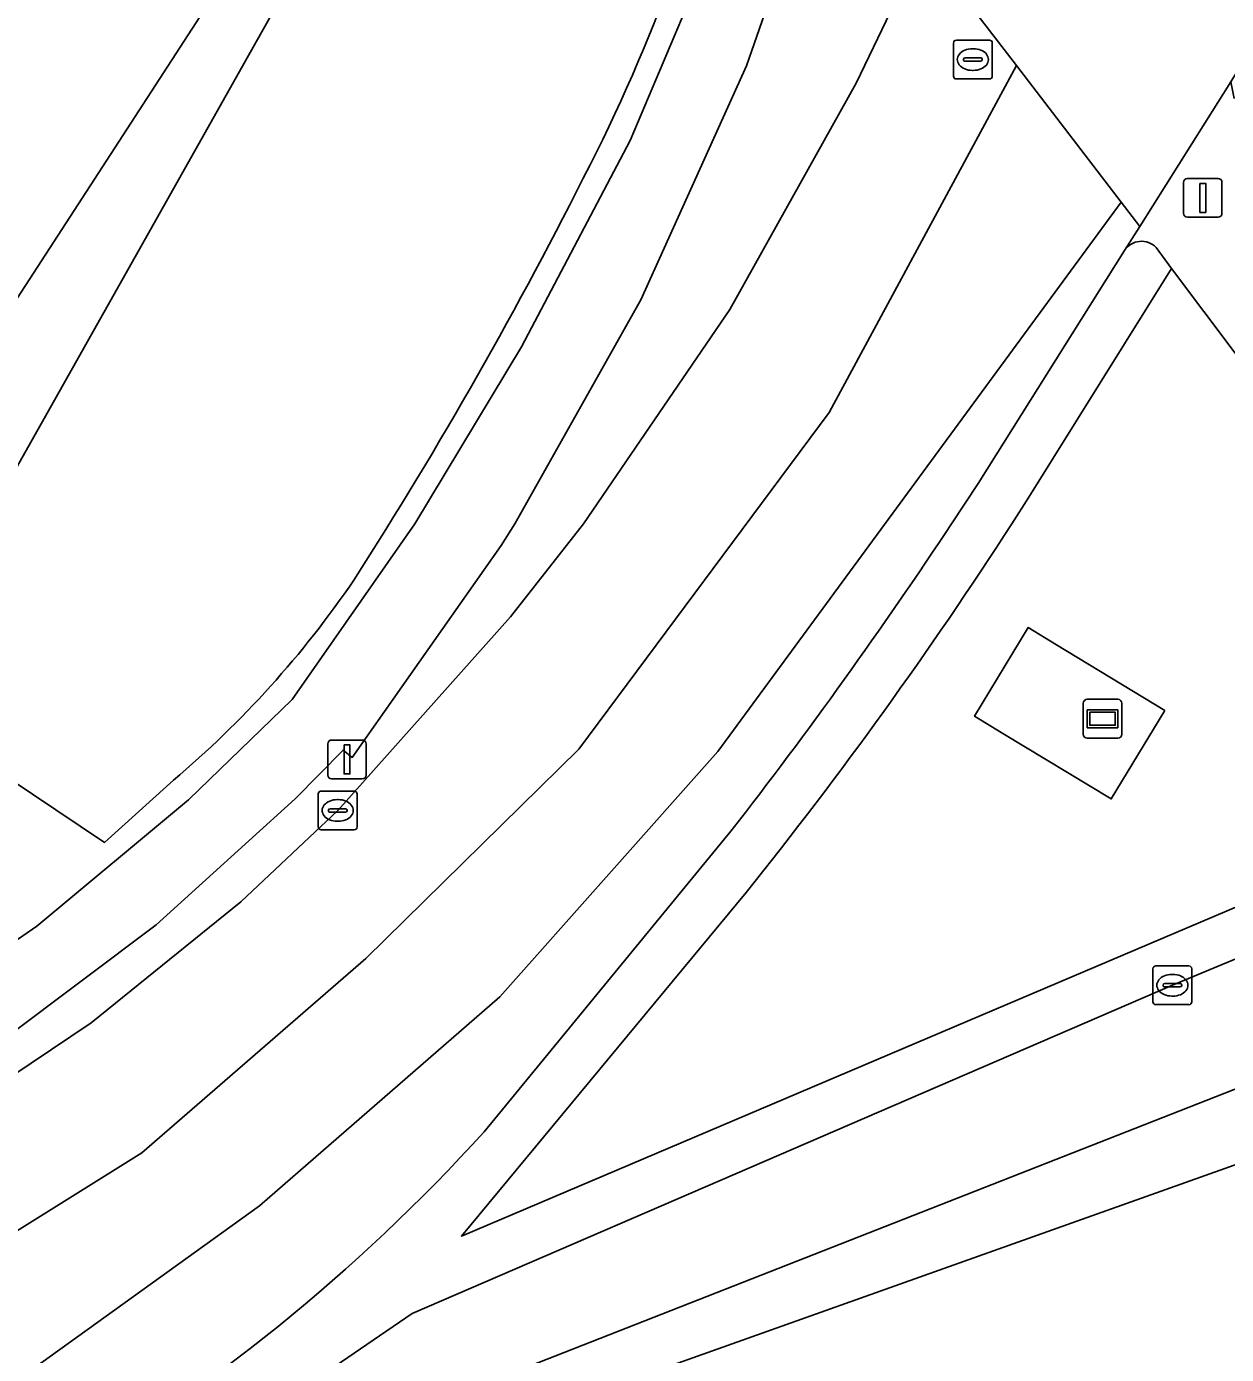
# Model space of a CAD drawing. Extents: x 159279 to 160377, y 384531 to 385888.
# Drawn here: x 160300.69 to 160331.6, y 384728.6 to 384762.81 of the extents above; entities that cross this region are included whole.
import ezdxf

# ---------------------------------------------------------------- set-up
doc = ezdxf.new("R2010")
doc.units = 0
for name, color, linetype in [('IMGEO_Berm_groen', 7, 'Continuous'), ('IMGEO_Fietspad_open', 7, 'Continuous'), ('IMGEO_Groenvoorziening', 7, 'Continuous'), ('IMGEO_Kolk', 7, 'Continuous'), ('IMGEO_Lichtmast', 7, 'Continuous'), ('IMGEO_Pand', 7, 'Continuous'), ('IMGEO_Reclamebord', 7, 'Continuous'), ('IMGEO_Rijbaan_regionaal_gesloten', 7, 'Continuous'), ('IMGEO_Rioolput', 7, 'Continuous'), ('IMGEO_Terreindeel_open', 7, 'Continuous'), ('IMGEO_Verkeerseiland_open', 7, 'Continuous'), ('IMGEO_Verkeersregelinstallatiepaal', 7, 'Continuous'), ('IMGEO_Voetpad_open', 7, 'Continuous')]:
    doc.layers.add(name, color=color, linetype=linetype)

msp = doc.modelspace()

# ---------------------------------------------------------------- linework, layer by layer
at = {"layer": 'IMGEO_Berm_groen'}
for points in [[(160335.135, 384750), (160330.188, 384756.579), (160326.511, 384750.683), (160326.074, 384750)], [(160319.231, 384740.503), (160311.893, 384731.647), (160339.968, 384743.573), (160335.135, 384750)]]:
    msp.add_lwpolyline(points, dxfattribs=at)
msp.add_lwpolyline([(160330.014, 384745.191), (160328.633, 384742.909), (160325.842, 384744.598), (160325.111, 384745.041), (160326.492, 384747.323), (160327.223, 384746.88)], close=True, dxfattribs=at)
msp.add_arc((160229.905, 384812.08), 114.465, 321.29472, 327.15651, dxfattribs=at)
at = {"layer": 'IMGEO_Fietspad_open'}
for points in [[(160300.159, 384736.763), (160304.023, 384739.67), (160307.611, 384742.911), (160308.844, 384744.169), (160309.077, 384743.979), (160312.912, 384749.44), (160313.265, 384750), (160316.515, 384755.766), (160319.237, 384761.8), (160321.378, 384767.949)], [(160317.753, 384763.448), (160316.237, 384759.87), (160313.442, 384754.555), (160310.687, 384750), (160307.528, 384745.469), (160304.863, 384742.883), (160300.949, 384739.632), (160296.76, 384736.744)]]:
    msp.add_lwpolyline(points, dxfattribs=at)
at = {"layer": 'IMGEO_Groenvoorziening'}
msp.add_lwpolyline([(160319.133, 384770.758), (160314.552, 384776.55), (160297.093, 384745.54), (160302.699, 384741.789), (160304.472, 384743.393)], dxfattribs=at)
for centre, radius, start, end in [((160277.593, 384778.459), 42.234, 332.9422, 348.7496), ((160211.814, 384810.967), 115.605, 327.3196, 333.42385), ((160287.921, 384762.987), 25.649, 310.1886, 325.7351)]:
    msp.add_arc(centre, radius, start, end, dxfattribs=at)
at = {"layer": 'IMGEO_Kolk'}
for p, q in [((160308.279, 384743.113), (160309.131, 384743.113)), ((160308.204, 384742.187), (160308.204, 384743.039)), ((160308.692, 384742.893), (160308.717, 384742.893)), ((160309.205, 384743.039), (160309.205, 384742.187)), ((160308.463, 384742.607), (160308.463, 384742.619)), ((160308.901, 384742.57), (160308.503, 384742.57)), ((160308.506, 384742.656), (160308.904, 384742.656)), ((160308.947, 384742.619), (160308.947, 384742.607)), ((160309.131, 384742.113), (160308.279, 384742.113)), ((160308.715, 384742.333), (160308.69, 384742.333)), ((160329.709, 384737.684), (160329.709, 384738.536)), ((160329.784, 384738.61), (160330.636, 384738.61)), ((160330.197, 384738.39), (160330.222, 384738.39)), ((160330.71, 384738.536), (160330.71, 384737.684)), ((160329.968, 384738.104), (160329.968, 384738.116)), ((160330.406, 384738.067), (160330.008, 384738.067)), ((160330.011, 384738.153), (160330.409, 384738.153)), ((160330.452, 384738.116), (160330.452, 384738.104)), ((160330.636, 384737.61), (160329.784, 384737.61)), ((160330.22, 384737.83), (160330.195, 384737.83))]:
    msp.add_line(p, q, dxfattribs=at)
for points in [[(160308.279, 384743.113), (160309.131, 384743.113)], [(160308.204, 384742.187), (160308.204, 384743.039)], [(160309.205, 384743.039), (160309.205, 384742.187)], [(160309.131, 384742.113), (160308.279, 384742.113)], [(160329.709, 384737.684), (160329.709, 384738.536)], [(160329.784, 384738.61), (160330.636, 384738.61)], [(160330.71, 384738.536), (160330.71, 384737.684)], [(160330.636, 384737.61), (160329.784, 384737.61)]]:
    msp.add_lwpolyline(points, dxfattribs=at)
for centre, radius, start, end in [((160308.281, 384743.037), 0.0765, 91.552, 178.448), ((160308.281, 384743.037), 0.0765, 91.552, 178.448), ((160309.129, 384743.037), 0.0765, 1.552, 88.448), ((160309.129, 384743.037), 0.0765, 1.552, 88.448), ((160308.503, 384742.616), 0.0403, 85.8775, 175.7526), ((160308.5, 384742.606), 0.0366, 178.938, 274.7102), ((160308.904, 384742.613), 0.043, 264.8664, 352.4533), ((160308.908, 384742.618), 0.0386, 1.7309, 96.639), ((160308.281, 384742.189), 0.0765, 181.552, 268.448), ((160308.281, 384742.189), 0.0765, 181.552, 268.448), ((160309.129, 384742.189), 0.0765, 271.552, 358.448), ((160309.129, 384742.189), 0.0765, 271.552, 358.448), ((160329.786, 384738.534), 0.0765, 91.552, 178.448), ((160329.786, 384738.534), 0.0765, 91.552, 178.448), ((160330.634, 384738.534), 0.0765, 1.552, 88.448), ((160330.634, 384738.534), 0.0765, 1.552, 88.448), ((160330.008, 384738.113), 0.0403, 85.8775, 175.7526), ((160330.005, 384738.103), 0.0366, 178.938, 274.7102), ((160330.409, 384738.11), 0.043, 264.8664, 352.4533), ((160330.413, 384738.115), 0.0386, 1.7309, 96.639), ((160329.786, 384737.686), 0.0765, 181.552, 268.448), ((160329.786, 384737.686), 0.0765, 181.552, 268.448), ((160330.634, 384737.686), 0.0765, 271.552, 358.448), ((160330.634, 384737.686), 0.0765, 271.552, 358.448)]:
    msp.add_arc(centre, radius, start, end, dxfattribs=at)
for centre, major_axis, ratio, start_param, end_param in [((160308.691, 384742.613), (-0.387, 0.002), 0.722429, 4.712389, 7.853982), ((160308.716, 384742.613), (-0.39, 0.002), 0.717154, 1.570796, 4.712389), ((160330.196, 384738.11), (-0.387, 0.002), 0.722429, 4.712389, 7.853982), ((160330.221, 384738.11), (-0.39, 0.002), 0.717154, 1.570796, 4.712389)]:
    msp.add_ellipse(centre, major_axis=major_axis, ratio=ratio, start_param=start_param, end_param=end_param, dxfattribs=at)
at = {"layer": 'IMGEO_Lichtmast'}
for p, q in [((160308.448, 384743.528), (160308.448, 384744.328)), ((160308.448, 384744.328), (160308.448, 384743.528)), ((160308.548, 384744.428), (160309.338, 384744.428)), ((160309.338, 384744.428), (160308.548, 384744.428)), ((160309.438, 384744.328), (160309.438, 384743.528)), ((160309.438, 384743.528), (160309.438, 384744.328)), ((160309.338, 384743.428), (160308.548, 384743.428)), ((160308.548, 384743.428), (160309.338, 384743.428))]:
    msp.add_line(p, q, dxfattribs=at)
msp.add_lwpolyline([(160308.868, 384744.303), (160309.018, 384744.303), (160309.018, 384743.553), (160308.868, 384743.553), (160308.868, 384744.303)], dxfattribs=at)
for centre, start, end in [((160308.548, 384744.328), 90, 180), ((160308.548, 384744.328), 90, 180), ((160309.338, 384744.328), 0, 90), ((160309.338, 384744.328), 360, 90), ((160308.548, 384743.528), 180, 270), ((160308.548, 384743.528), 180, 270), ((160309.338, 384743.528), 270, 0), ((160309.338, 384743.528), 270, 0)]:
    msp.add_arc(centre, 0.1, start, end, dxfattribs=at)
at = {"layer": 'IMGEO_Pand'}
msp.add_lwpolyline([(160270.447, 384729.303), (160281.951, 384733.589), (160284.125, 384736.075), (160294.824, 384748.367), (160295.383, 384748.02), (160296.668, 384750), (160317.84, 384782.608), (160304.027, 384791.584), (160283.713, 384804.784), (160275.038, 384810.42), (160273.572, 384811.373), (160272.813, 384811.866), (160253.932, 384783.658)], dxfattribs=at)
at = {"layer": 'IMGEO_Reclamebord'}
for p, q in [((160327.914, 384744.576), (160327.914, 384745.376)), ((160327.914, 384745.376), (160327.914, 384744.576)), ((160328.014, 384745.476), (160328.804, 384745.476)), ((160328.804, 384745.476), (160328.014, 384745.476)), ((160328.904, 384745.376), (160328.904, 384744.576)), ((160328.904, 384744.576), (160328.904, 384745.376)), ((160328.804, 384744.476), (160328.014, 384744.476)), ((160328.014, 384744.476), (160328.804, 384744.476))]:
    msp.add_line(p, q, dxfattribs=at)
for points in [[(160328.015, 384745.208), (160328.803, 384745.208), (160328.803, 384744.744), (160328.015, 384744.744), (160328.015, 384745.208)], [(160328.08, 384745.143), (160328.08, 384744.809), (160328.738, 384744.809), (160328.738, 384745.143), (160328.08, 384745.143)]]:
    msp.add_lwpolyline(points, dxfattribs=at)
for centre, start, end in [((160328.014, 384745.376), 90, 180), ((160328.014, 384745.376), 90, 180), ((160328.804, 384745.376), 0, 90), ((160328.804, 384745.376), 360, 90), ((160328.014, 384744.576), 180, 270), ((160328.014, 384744.576), 180, 270), ((160328.804, 384744.576), 270, 0), ((160328.804, 384744.576), 270, 0)]:
    msp.add_arc(centre, 0.1, start, end, dxfattribs=at)
at = {"layer": 'IMGEO_Rijbaan_regionaal_gesloten'}
for points in [[(160327.182, 384775.959), (160326.996, 384775), (160326.824, 384774.114), (160325.845, 384770.533), (160325.479, 384769.37), (160324.744, 384767.146), (160323.789, 384764.932), (160326.19, 384761.803), (160328.892, 384758.282), (160329.368, 384757.661), (160331.717, 384761.386), (160331.796, 384761.511), (160331.881, 384761.646), (160333.74, 384764.881), (160333.951, 384765.247)], [(160326.19, 384761.803), (160323.789, 384764.932), (160323.168, 384763.657), (160322.06, 384761.348), (160318.803, 384755.517), (160315.039, 384750), (160313.159, 384747.597), (160308.706, 384742.612), (160306.21, 384740.262), (160302.35, 384737.142), (160298.227, 384734.38), (160293.874, 384731.997), (160293.667, 384731.908), (160290.235, 384730.278), (160275.419, 384723.463), (160272.051, 384721.874), (160275.5, 384719.602), (160281.004, 384722.103), (160297.012, 384729.648), (160303.654, 384733.79), (160309.43, 384738.798), (160314.917, 384744.192), (160321.366, 384752.861)], [(160328.892, 384758.282), (160326.19, 384761.803), (160321.366, 384752.861), (160314.917, 384744.192), (160309.43, 384738.798), (160303.654, 384733.79), (160297.012, 384729.648), (160281.004, 384722.103), (160275.5, 384719.602), (160278.405, 384717.689), (160290.317, 384723.188), (160300.84, 384728.219), (160306.686, 384732.43), (160312.882, 384737.812), (160318.494, 384744.129)], [(160342.832, 384739.753), (160340.735, 384742.479), (160340.17, 384742.243), (160339.957, 384742.162), (160330.211, 384738.11), (160310.624, 384729.657), (160302.797, 384724.304), (160301.43, 384723.505)], [(160282.797, 384712.557), (160316.337, 384727.968), (160344.255, 384737.903), (160342.832, 384739.753), (160301.43, 384723.505), (160282.024, 384714.104)]]:
    msp.add_lwpolyline(points, close=True, dxfattribs=at)
for points in [[(160324.521, 384750), (160325.202, 384751.04), (160328.977, 384757.04), (160329.368, 384757.661), (160328.892, 384758.282), (160318.494, 384744.129), (160312.882, 384737.812), (160306.686, 384732.43), (160300.84, 384728.219), (160290.317, 384723.188), (160278.405, 384717.689), (160281.139, 384715.888), (160301.16, 384725.17)], [(160312.476, 384734.332), (160318.836, 384742.079)]]:
    msp.add_lwpolyline(points, dxfattribs=at)
for centre, radius, start, end in [((160216.464, 384821.553), 129.6, 322.17681, 326.48824), ((160276.925, 384766.672), 48.06, 300.2827, 317.708)]:
    msp.add_arc(centre, radius, start, end, dxfattribs=at)
at = {"layer": 'IMGEO_Rioolput'}
for p, q in [((160324.568, 384761.532), (160324.568, 384762.384)), ((160324.643, 384762.458), (160325.495, 384762.458)), ((160325.569, 384762.384), (160325.569, 384761.532)), ((160324.827, 384761.952), (160324.827, 384761.964)), ((160325.265, 384761.915), (160324.867, 384761.915)), ((160324.87, 384762.001), (160325.268, 384762.001)), ((160325.056, 384762.238), (160325.081, 384762.238)), ((160325.311, 384761.964), (160325.311, 384761.952)), ((160325.079, 384761.678), (160325.054, 384761.678)), ((160325.495, 384761.458), (160324.643, 384761.458))]:
    msp.add_line(p, q, dxfattribs=at)
for points in [[(160324.568, 384761.532), (160324.568, 384762.384)], [(160324.643, 384762.458), (160325.495, 384762.458)], [(160325.569, 384762.384), (160325.569, 384761.532)], [(160325.495, 384761.458), (160324.643, 384761.458)]]:
    msp.add_lwpolyline(points, dxfattribs=at)
for centre, radius, start, end in [((160324.645, 384762.382), 0.0765, 91.552, 178.448), ((160324.645, 384762.382), 0.0765, 91.552, 178.448), ((160325.493, 384762.382), 0.0765, 1.552, 88.448), ((160325.493, 384762.382), 0.0765, 1.552, 88.448), ((160324.867, 384761.961), 0.0403, 85.8775, 175.7526), ((160324.864, 384761.951), 0.0366, 178.938, 274.7102), ((160325.268, 384761.958), 0.043, 264.8664, 352.4533), ((160325.272, 384761.963), 0.0386, 1.7309, 96.639), ((160324.645, 384761.534), 0.0765, 181.552, 268.448), ((160324.645, 384761.534), 0.0765, 181.552, 268.448), ((160325.493, 384761.534), 0.0765, 271.552, 358.448), ((160325.493, 384761.534), 0.0765, 271.552, 358.448)]:
    msp.add_arc(centre, radius, start, end, dxfattribs=at)
for centre, major_axis, ratio, start_param, end_param in [((160325.055, 384761.958), (-0.387, 0.002), 0.722429, 4.712389, 7.853982), ((160325.08, 384761.958), (-0.39, 0.002), 0.717154, 1.570796, 4.712389)]:
    msp.add_ellipse(centre, major_axis=major_axis, ratio=ratio, start_param=start_param, end_param=end_param, dxfattribs=at)
at = {"layer": 'IMGEO_Terreindeel_open'}
msp.add_lwpolyline([(160330.014, 384745.191), (160327.223, 384746.88), (160326.492, 384747.323), (160325.111, 384745.041), (160325.842, 384744.598), (160328.633, 384742.909)], close=True, dxfattribs=at)
at = {"layer": 'IMGEO_Verkeerseiland_open'}
for points in [[(160298.227, 384734.38), (160302.35, 384737.142), (160306.21, 384740.262), (160308.706, 384742.612), (160313.159, 384747.597), (160315.039, 384750), (160318.803, 384755.517), (160322.06, 384761.348), (160323.168, 384763.657), (160323.789, 384764.932), (160321.378, 384767.949), (160319.237, 384761.8), (160316.515, 384755.766), (160313.265, 384750), (160312.912, 384749.44), (160309.077, 384743.979), (160308.844, 384744.169), (160307.611, 384742.911), (160304.023, 384739.67), (160300.159, 384736.763)], [(160326.074, 384750), (160326.511, 384750.683), (160330.188, 384756.579), (160329.788, 384757.114)], [(160328.977, 384757.04), (160325.202, 384751.04), (160324.521, 384750)], [(160340.385, 384742.991), (160339.968, 384743.573), (160311.893, 384731.647), (160319.231, 384740.503)], [(160282.024, 384714.104), (160301.43, 384723.505), (160302.797, 384724.304), (160310.624, 384729.657), (160330.211, 384738.11), (160339.957, 384742.162), (160340.17, 384742.243)], [(160318.836, 384742.079), (160312.476, 384734.332)]]:
    msp.add_lwpolyline(points, dxfattribs=at)
for centre, radius, start, end in [((160329.411, 384756.761), 0.516, 43.1533, 147.2738), ((160216.464, 384821.553), 129.6, 322.17681, 326.48824), ((160229.905, 384812.08), 114.465, 321.29472, 327.15651), ((160276.925, 384766.672), 48.06, 300.2827, 317.708)]:
    msp.add_arc(centre, radius, start, end, dxfattribs=at)
at = {"layer": 'IMGEO_Verkeersregelinstallatiepaal'}
for p, q in [((160330.597, 384758.894), (160331.387, 384758.894)), ((160331.387, 384758.894), (160330.597, 384758.894)), ((160330.497, 384757.994), (160330.497, 384758.794)), ((160330.497, 384758.794), (160330.497, 384757.994)), ((160331.487, 384758.794), (160331.487, 384757.994)), ((160331.487, 384757.994), (160331.487, 384758.794)), ((160331.387, 384757.894), (160330.597, 384757.894)), ((160330.597, 384757.894), (160331.387, 384757.894))]:
    msp.add_line(p, q, dxfattribs=at)
msp.add_lwpolyline([(160330.917, 384758.769), (160331.067, 384758.769), (160331.067, 384758.019), (160330.917, 384758.019), (160330.917, 384758.769)], dxfattribs=at)
for centre, start, end in [((160330.597, 384758.794), 90, 180), ((160330.597, 384758.794), 90, 180), ((160331.387, 384758.794), 0, 90), ((160331.387, 384758.794), 360, 90), ((160330.597, 384757.994), 180, 270), ((160330.597, 384757.994), 180, 270), ((160331.387, 384757.994), 270, 0), ((160331.387, 384757.994), 270, 0)]:
    msp.add_arc(centre, 0.1, start, end, dxfattribs=at)
at = {"layer": 'IMGEO_Voetpad_open'}
for points in [[(160310.687, 384750), (160313.442, 384754.555), (160316.237, 384759.87), (160317.753, 384763.448), (160318.943, 384767.148), (160319.798, 384770.938), (160319.861, 384771.302), (160320.101, 384772.775), (160320.777, 384776.935), (160321.331, 384780.339), (160317.84, 384782.608), (160296.668, 384750), (160295.383, 384748.02), (160286.592, 384734.467), (160284.125, 384736.075), (160281.951, 384733.589), (160270.447, 384729.303), (160269.341, 384728.839), (160259.631, 384725.192), (160256.26, 384723.85)], [(160304.472, 384743.393), (160302.699, 384741.789), (160297.093, 384745.54), (160314.552, 384776.55)], [(160331.799, 384760.957), (160331.717, 384761.386), (160329.368, 384757.661), (160328.977, 384757.04)], [(160329.788, 384757.114), (160330.188, 384756.579), (160335.135, 384750), (160339.968, 384743.573), (160340.385, 384742.991)], [(160260.908, 384723.487), (160284.819, 384731.029), (160286.494, 384731.616), (160287.694, 384732.145), (160292.33, 384734.242), (160296.76, 384736.744), (160300.949, 384739.632), (160304.863, 384742.883), (160307.528, 384745.469), (160310.687, 384750)]]:
    msp.add_lwpolyline(points, dxfattribs=at)
for centre, radius, start, end in [((160277.593, 384778.459), 42.234, 332.9422, 348.7496), ((160211.814, 384810.967), 115.605, 327.3196, 333.42385), ((160329.411, 384756.761), 0.516, 43.1533, 147.2738), ((160287.921, 384762.987), 25.649, 310.1886, 325.7351)]:
    msp.add_arc(centre, radius, start, end, dxfattribs=at)

doc.saveas('drawing.dxf')
